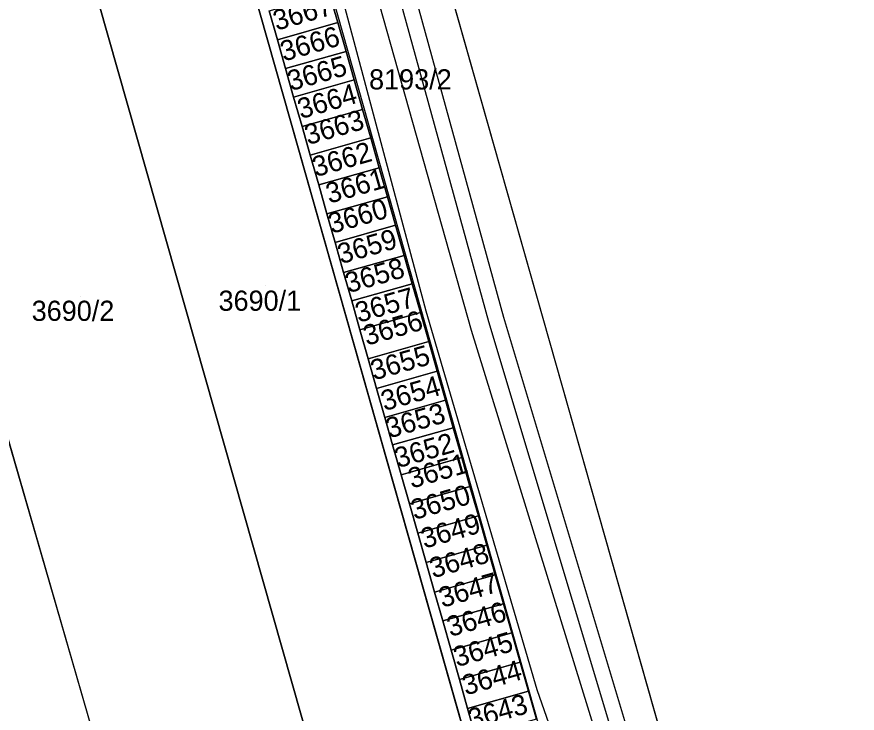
# Model space of a CAD drawing. Extents: x -264070 to -262271, y -1238894 to -1238141.
# Drawn here: x -262413.2 to -262330, y -1238289.7 to -1238220.7 of the extents above; entities that cross this region are included whole.
import ezdxf

# ---------------------------------------------------------------- set-up
doc = ezdxf.new("R2010")
doc.units = 0
for name, color, linetype in [('body_kn', 7, 'Continuous'), ('katuz_linie', 7, 'Continuous'), ('kladpar_druhypozemkov', 7, 'Continuous'), ('kladpar_hranice', 7, 'Continuous'), ('kladpar_parcelnecisla', 7, 'Continuous'), ('kladpar_plochy', 7, 'Continuous'), ('tarchy_linie', 7, 'Continuous'), ('zuob_linie', 7, 'Continuous'), ('zuob_plochy', 7, 'Continuous')]:
    doc.layers.add(name, color=color, linetype=linetype)

msp = doc.modelspace()

# ---------------------------------------------------------------- linework, layer by layer
at = {"layer": 'body_kn'}
for p, q in [((-262381.46, -1238221.31), (-262381.46, -1238221.31)), ((-262381.46, -1238221.31), (-262381.46, -1238221.31)), ((-262387.45, -1238223.02), (-262387.45, -1238223.02)), ((-262380.65, -1238224.16), (-262380.65, -1238224.16)), ((-262380.65, -1238224.16), (-262380.65, -1238224.16)), ((-262386.65, -1238225.87), (-262386.65, -1238225.87)), ((-262379.84, -1238226.98), (-262379.84, -1238226.98)), ((-262379.84, -1238226.98), (-262379.84, -1238226.98)), ((-262385.84, -1238228.69), (-262385.84, -1238228.69)), ((-262379.01, -1238229.9), (-262379.01, -1238229.9)), ((-262379.01, -1238229.9), (-262379.01, -1238229.9)), ((-262385.01, -1238231.61), (-262385.01, -1238231.61)), ((-262378.2, -1238232.73), (-262378.2, -1238232.73)), ((-262378.2, -1238232.73), (-262378.2, -1238232.73)), ((-262384.2, -1238234.44), (-262384.2, -1238234.44)), ((-262377.37, -1238235.69), (-262377.37, -1238235.69)), ((-262377.37, -1238235.69), (-262377.37, -1238235.69)), ((-262383.36, -1238237.39), (-262383.36, -1238237.39)), ((-262376.55, -1238238.55), (-262376.55, -1238238.55)), ((-262376.55, -1238238.55), (-262376.55, -1238238.55)), ((-262382.54, -1238240.26), (-262382.54, -1238240.26)), ((-262375.75, -1238241.37), (-262375.75, -1238241.37)), ((-262375.75, -1238241.37), (-262375.75, -1238241.37)), ((-262381.74, -1238243.08), (-262381.74, -1238243.08)), ((-262374.89, -1238244.36), (-262374.89, -1238244.36)), ((-262374.89, -1238244.36), (-262374.89, -1238244.36)), ((-262380.9, -1238246.07), (-262380.9, -1238246.07)), ((-262374.09, -1238247.17), (-262374.09, -1238247.17)), ((-262374.09, -1238247.17), (-262374.09, -1238247.17)), ((-262380.09, -1238248.88), (-262380.09, -1238248.88)), ((-262372.75, -1238249.84), (-262372.75, -1238249.84)), ((-262373.27, -1238250.02), (-262373.27, -1238250.02)), ((-262373.27, -1238250.02), (-262373.27, -1238250.02)), ((-262365.07, -1238250.48), (-262365.07, -1238250.48)), ((-262366.55, -1238250.91), (-262366.55, -1238250.91)), ((-262379.29, -1238251.73), (-262379.29, -1238251.73)), ((-262368.27, -1238251.77), (-262368.27, -1238251.77)), ((-262372.46, -1238252.89), (-262372.46, -1238252.89)), ((-262372.46, -1238252.89), (-262372.46, -1238252.89)), ((-262378.47, -1238254.6), (-262378.47, -1238254.6)), ((-262371.62, -1238255.84), (-262371.62, -1238255.84)), ((-262371.62, -1238255.84), (-262371.62, -1238255.84)), ((-262377.63, -1238257.55), (-262377.63, -1238257.55)), ((-262370.8, -1238258.7), (-262370.8, -1238258.7)), ((-262370.8, -1238258.7), (-262370.8, -1238258.7)), ((-262376.81, -1238260.41), (-262376.81, -1238260.41)), ((-262370.03, -1238261.43), (-262370.03, -1238261.43)), ((-262370.03, -1238261.43), (-262370.03, -1238261.43)), ((-262376.04, -1238263.14), (-262376.04, -1238263.14)), ((-262369.19, -1238264.38), (-262369.19, -1238264.38)), ((-262369.19, -1238264.38), (-262369.19, -1238264.38)), ((-262375.2, -1238266.09), (-262375.2, -1238266.09)), ((-262368.38, -1238267.25), (-262368.38, -1238267.25)), ((-262368.38, -1238267.25), (-262368.38, -1238267.25)), ((-262374.38, -1238268.97), (-262374.38, -1238268.97)), ((-262367.54, -1238270.17), (-262367.54, -1238270.17)), ((-262367.54, -1238270.17), (-262367.54, -1238270.17)), ((-262373.55, -1238271.89), (-262373.55, -1238271.89)), ((-262366.72, -1238273.06), (-262366.72, -1238273.06)), ((-262366.72, -1238273.06), (-262366.72, -1238273.06)), ((-262372.73, -1238274.77), (-262372.73, -1238274.77)), ((-262365.88, -1238276), (-262365.88, -1238276)), ((-262365.88, -1238276), (-262365.88, -1238276)), ((-262371.89, -1238277.72), (-262371.89, -1238277.72)), ((-262365.07, -1238278.87), (-262365.07, -1238278.87)), ((-262365.07, -1238278.87), (-262365.07, -1238278.87)), ((-262371.08, -1238280.57), (-262371.08, -1238280.57)), ((-262364.24, -1238281.76), (-262364.24, -1238281.76)), ((-262364.24, -1238281.76), (-262364.24, -1238281.76)), ((-262370.25, -1238283.46), (-262370.25, -1238283.46)), ((-262363.42, -1238284.66), (-262363.42, -1238284.66)), ((-262363.42, -1238284.66), (-262363.42, -1238284.66)), ((-262369.43, -1238286.38), (-262369.43, -1238286.38)), ((-262362.6, -1238287.52), (-262362.6, -1238287.52)), ((-262362.6, -1238287.52), (-262362.6, -1238287.52)), ((-262361.76, -1238287.36), (-262361.76, -1238287.36)), ((-262368.62, -1238289.23), (-262368.62, -1238289.23))]:
    msp.add_line(p, q, dxfattribs=at)
at = {"layer": 'katuz_linie'}
msp.add_lwpolyline([(-262403.88, -1238140.7), (-262389.72, -1238150.23), (-262378.84, -1238188.24), (-262330.05, -1238360.38)], dxfattribs=at)
at = {"layer": 'kladpar_druhypozemkov'}
for p, q in [((-262384.6, -1238222.8), (-262384.6, -1238222.8)), ((-262383.79, -1238226.06), (-262383.79, -1238226.06)), ((-262373.36, -1238225.89), (-262373.36, -1238225.89)), ((-262382.76, -1238228.21), (-262382.76, -1238228.21)), ((-262382.13, -1238231.3), (-262382.13, -1238231.3)), ((-262380.97, -1238233.98), (-262380.97, -1238233.98)), ((-262380.34, -1238237.25), (-262380.34, -1238237.25)), ((-262379.58, -1238239.94), (-262379.58, -1238239.94)), ((-262378.82, -1238242.71), (-262378.82, -1238242.71)), ((-262378.02, -1238245.93), (-262378.02, -1238245.93)), ((-262388.59, -1238247.34), (-262388.59, -1238247.34)), ((-262406.98, -1238248.48), (-262406.98, -1238248.48)), ((-262376.99, -1238248.3), (-262376.99, -1238248.3)), ((-262376.27, -1238251.21), (-262376.27, -1238251.21)), ((-262375.6, -1238254.44), (-262375.6, -1238254.44)), ((-262374.53, -1238257.03), (-262374.53, -1238257.03)), ((-262373.59, -1238259.94), (-262373.59, -1238259.94)), ((-262372.92, -1238262.85), (-262372.92, -1238262.85)), ((-262371.98, -1238265.58), (-262371.98, -1238265.58)), ((-262371.17, -1238268.44), (-262371.17, -1238268.44)), ((-262370.45, -1238271.4), (-262370.45, -1238271.4)), ((-262369.6, -1238274.35), (-262369.6, -1238274.35)), ((-262368.62, -1238277.3), (-262368.62, -1238277.3)), ((-262367.86, -1238280.08), (-262367.86, -1238280.08)), ((-262367.01, -1238283.08), (-262367.01, -1238283.08)), ((-262366.2, -1238285.85), (-262366.2, -1238285.85)), ((-262365.71, -1238288.8), (-262365.71, -1238288.8))]:
    msp.add_line(p, q, dxfattribs=at)
at = {"layer": 'kladpar_hranice'}
msp.add_line((-262431.42, -1238202.75), (-262397.8, -1238318.94), dxfattribs=at)
for points in [[(-262378.39, -1238313.48), (-262397.8, -1238318.94), (-262431.42, -1238202.75), (-262452.64, -1238226.14), (-262472.8, -1238248.65), (-262478.54, -1238253.05), (-262489.87, -1238252.04), (-262488.14, -1238247.65), (-262486.63, -1238243.8), (-262479.13, -1238250.08), (-262448.05, -1238212.77), (-262451.61, -1238209.67), (-262450.62, -1238208.43), (-262441.18, -1238196.73), (-262426.3, -1238178.92), (-262408.03, -1238154.32), (-262407.99, -1238154.44), (-262401.54, -1238176.82), (-262407.15, -1238178.16), (-262408.91, -1238171.44), (-262412.63, -1238172.27), (-262408.69, -1238187.87), (-262413.74, -1238189.09), (-262378.39, -1238313.48)], [(-262360.5, -1238321.37), (-262374.91, -1238325.69), (-262378.39, -1238313.48), (-262413.74, -1238189.09), (-262408.69, -1238187.87), (-262412.63, -1238172.27), (-262408.91, -1238171.44), (-262407.15, -1238178.16), (-262401.54, -1238176.82), (-262399.32, -1238184.63), (-262360.5, -1238321.37)], [(-262357.12, -1238378.06), (-262359.09, -1238358.11), (-262358.98, -1238357.21), (-262360.35, -1238352.32), (-262345.67, -1238347.04), (-262351.88, -1238329.84), (-262366.56, -1238335.19), (-262366.63, -1238334.85), (-262369.3, -1238335.8), (-262369.86, -1238334.22), (-262378.13, -1238337.18), (-262378.9, -1238334.99), (-262379.65, -1238332.85), (-262405.09, -1238342.04), (-262406.02, -1238343.19), (-262406.48, -1238344.14), (-262406.87, -1238345.58), (-262406.88, -1238346.48), (-262406.71, -1238346.84), (-262410.23, -1238347.2), (-262412.84, -1238338.35), (-262374.91, -1238325.69), (-262360.5, -1238321.37), (-262399.32, -1238184.63)], [(-262378.84, -1238188.24), (-262330.05, -1238360.38)], [(-262382.28, -1238218.45), (-262381.46, -1238221.31), (-262387.45, -1238223.02), (-262388.27, -1238220.16), (-262382.28, -1238218.45)], [(-262361.81, -1238290.3), (-262362.6, -1238287.52), (-262363.42, -1238284.66), (-262364.24, -1238281.76), (-262365.07, -1238278.87), (-262365.88, -1238276), (-262366.72, -1238273.06), (-262367.54, -1238270.17), (-262368.38, -1238267.25), (-262369.19, -1238264.38), (-262370.03, -1238261.43), (-262370.8, -1238258.7), (-262371.62, -1238255.84), (-262372.46, -1238252.89), (-262373.27, -1238250.02), (-262374.09, -1238247.17), (-262374.89, -1238244.36), (-262375.75, -1238241.37), (-262376.55, -1238238.55), (-262377.37, -1238235.69), (-262378.2, -1238232.73), (-262379.01, -1238229.9), (-262379.84, -1238226.98), (-262380.65, -1238224.16), (-262381.46, -1238221.31), (-262382.28, -1238218.45)], [(-262388.27, -1238220.16), (-262387.45, -1238223.02), (-262386.65, -1238225.87), (-262385.84, -1238228.69), (-262385.01, -1238231.61), (-262384.2, -1238234.44), (-262383.36, -1238237.39), (-262382.54, -1238240.26), (-262381.74, -1238243.08), (-262380.9, -1238246.07), (-262380.09, -1238248.88), (-262379.29, -1238251.73), (-262378.47, -1238254.6), (-262377.63, -1238257.55), (-262376.81, -1238260.41), (-262376.04, -1238263.14), (-262375.2, -1238266.09), (-262374.38, -1238268.97), (-262373.55, -1238271.89), (-262372.73, -1238274.77), (-262371.89, -1238277.72), (-262371.08, -1238280.57), (-262370.25, -1238283.46), (-262369.43, -1238286.38), (-262368.62, -1238289.23), (-262367.82, -1238292.02)], [(-262381.46, -1238221.31), (-262380.65, -1238224.16), (-262386.65, -1238225.87), (-262387.45, -1238223.02), (-262381.46, -1238221.31)], [(-262380.65, -1238224.16), (-262379.84, -1238226.98), (-262385.84, -1238228.69), (-262386.65, -1238225.87), (-262380.65, -1238224.16)], [(-262379.84, -1238226.98), (-262379.01, -1238229.9), (-262385.01, -1238231.61), (-262385.84, -1238228.69), (-262379.84, -1238226.98)], [(-262379.01, -1238229.9), (-262378.2, -1238232.73), (-262384.2, -1238234.44), (-262385.01, -1238231.61), (-262379.01, -1238229.9)], [(-262378.2, -1238232.73), (-262377.37, -1238235.69), (-262383.36, -1238237.39), (-262384.2, -1238234.44), (-262378.2, -1238232.73)], [(-262377.37, -1238235.69), (-262376.55, -1238238.55), (-262382.54, -1238240.26), (-262383.36, -1238237.39), (-262377.37, -1238235.69)], [(-262376.55, -1238238.55), (-262375.75, -1238241.37), (-262381.74, -1238243.08), (-262382.54, -1238240.26), (-262376.55, -1238238.55)], [(-262375.75, -1238241.37), (-262374.89, -1238244.36), (-262380.9, -1238246.07), (-262381.74, -1238243.08), (-262375.75, -1238241.37)], [(-262374.89, -1238244.36), (-262374.09, -1238247.17), (-262380.09, -1238248.88), (-262380.9, -1238246.07), (-262374.89, -1238244.36)], [(-262374.09, -1238247.17), (-262373.27, -1238250.02), (-262379.29, -1238251.73), (-262380.09, -1238248.88), (-262374.09, -1238247.17)], [(-262373.27, -1238250.02), (-262372.46, -1238252.89), (-262378.47, -1238254.6), (-262379.29, -1238251.73), (-262373.27, -1238250.02)], [(-262372.46, -1238252.89), (-262371.62, -1238255.84), (-262377.63, -1238257.55), (-262378.47, -1238254.6), (-262372.46, -1238252.89)], [(-262371.62, -1238255.84), (-262370.8, -1238258.7), (-262376.81, -1238260.41), (-262377.63, -1238257.55), (-262371.62, -1238255.84)], [(-262370.8, -1238258.7), (-262370.03, -1238261.43), (-262376.04, -1238263.14), (-262376.81, -1238260.41), (-262370.8, -1238258.7)], [(-262370.03, -1238261.43), (-262369.19, -1238264.38), (-262375.2, -1238266.09), (-262376.04, -1238263.14), (-262370.03, -1238261.43)], [(-262369.19, -1238264.38), (-262368.38, -1238267.25), (-262374.38, -1238268.97), (-262375.2, -1238266.09), (-262369.19, -1238264.38)], [(-262368.38, -1238267.25), (-262367.54, -1238270.17), (-262373.55, -1238271.89), (-262374.38, -1238268.97), (-262368.38, -1238267.25)], [(-262367.54, -1238270.17), (-262366.72, -1238273.06), (-262372.73, -1238274.77), (-262373.55, -1238271.89), (-262367.54, -1238270.17)], [(-262366.72, -1238273.06), (-262365.88, -1238276), (-262371.89, -1238277.72), (-262372.73, -1238274.77), (-262366.72, -1238273.06)], [(-262365.88, -1238276), (-262365.07, -1238278.87), (-262371.08, -1238280.57), (-262371.89, -1238277.72), (-262365.88, -1238276)], [(-262365.07, -1238278.87), (-262364.24, -1238281.76), (-262370.25, -1238283.46), (-262371.08, -1238280.57), (-262365.07, -1238278.87)], [(-262364.24, -1238281.76), (-262363.42, -1238284.66), (-262369.43, -1238286.38), (-262370.25, -1238283.46), (-262364.24, -1238281.76)], [(-262363.42, -1238284.66), (-262362.6, -1238287.52), (-262368.62, -1238289.23), (-262369.43, -1238286.38), (-262363.42, -1238284.66)], [(-262362.6, -1238287.52), (-262361.81, -1238290.3), (-262367.82, -1238292.02), (-262368.62, -1238289.23), (-262362.6, -1238287.52)]]:
    msp.add_lwpolyline(points, dxfattribs=at)
at = {"layer": 'kladpar_plochy'}
for p, q in [((-262360.5, -1238321.37), (-262399.32, -1238184.63)), ((-262378.84, -1238188.24), (-262330.05, -1238360.38)), ((-262431.42, -1238202.75), (-262397.8, -1238318.94)), ((-262381.46, -1238221.31), (-262382.28, -1238218.45)), ((-262388.27, -1238220.16), (-262387.45, -1238223.02)), ((-262380.65, -1238224.16), (-262381.46, -1238221.31)), ((-262387.45, -1238223.02), (-262386.65, -1238225.87)), ((-262379.84, -1238226.98), (-262380.65, -1238224.16)), ((-262386.65, -1238225.87), (-262385.84, -1238228.69)), ((-262379.01, -1238229.9), (-262379.84, -1238226.98)), ((-262385.84, -1238228.69), (-262385.01, -1238231.61)), ((-262378.2, -1238232.73), (-262379.01, -1238229.9)), ((-262385.01, -1238231.61), (-262384.2, -1238234.44)), ((-262377.37, -1238235.69), (-262378.2, -1238232.73)), ((-262384.2, -1238234.44), (-262383.36, -1238237.39)), ((-262376.55, -1238238.55), (-262377.37, -1238235.69)), ((-262383.36, -1238237.39), (-262382.54, -1238240.26)), ((-262375.75, -1238241.37), (-262376.55, -1238238.55)), ((-262382.54, -1238240.26), (-262381.74, -1238243.08)), ((-262374.89, -1238244.36), (-262375.75, -1238241.37)), ((-262381.74, -1238243.08), (-262380.9, -1238246.07)), ((-262374.09, -1238247.17), (-262374.89, -1238244.36)), ((-262380.9, -1238246.07), (-262380.09, -1238248.88)), ((-262373.27, -1238250.02), (-262374.09, -1238247.17)), ((-262380.09, -1238248.88), (-262379.29, -1238251.73)), ((-262372.46, -1238252.89), (-262373.27, -1238250.02)), ((-262379.29, -1238251.73), (-262378.47, -1238254.6)), ((-262371.62, -1238255.84), (-262372.46, -1238252.89)), ((-262378.47, -1238254.6), (-262377.63, -1238257.55)), ((-262370.8, -1238258.7), (-262371.62, -1238255.84)), ((-262377.63, -1238257.55), (-262376.81, -1238260.41)), ((-262370.03, -1238261.43), (-262370.8, -1238258.7)), ((-262376.81, -1238260.41), (-262376.04, -1238263.14)), ((-262369.19, -1238264.38), (-262370.03, -1238261.43)), ((-262376.04, -1238263.14), (-262375.2, -1238266.09)), ((-262368.38, -1238267.25), (-262369.19, -1238264.38)), ((-262375.2, -1238266.09), (-262374.38, -1238268.97)), ((-262367.54, -1238270.17), (-262368.38, -1238267.25)), ((-262374.38, -1238268.97), (-262373.55, -1238271.89)), ((-262366.72, -1238273.06), (-262367.54, -1238270.17)), ((-262373.55, -1238271.89), (-262372.73, -1238274.77)), ((-262365.88, -1238276), (-262366.72, -1238273.06)), ((-262372.73, -1238274.77), (-262371.89, -1238277.72)), ((-262365.07, -1238278.87), (-262365.88, -1238276)), ((-262371.89, -1238277.72), (-262371.08, -1238280.57)), ((-262364.24, -1238281.76), (-262365.07, -1238278.87)), ((-262371.08, -1238280.57), (-262370.25, -1238283.46)), ((-262363.42, -1238284.66), (-262364.24, -1238281.76)), ((-262370.25, -1238283.46), (-262369.43, -1238286.38)), ((-262362.6, -1238287.52), (-262363.42, -1238284.66)), ((-262369.43, -1238286.38), (-262368.62, -1238289.23)), ((-262361.81, -1238290.3), (-262362.6, -1238287.52)), ((-262368.62, -1238289.23), (-262367.82, -1238292.02))]:
    msp.add_line(p, q, dxfattribs=at)
for points in [[(-262378.39, -1238313.48), (-262397.8, -1238318.94), (-262431.42, -1238202.75), (-262452.64, -1238226.14), (-262472.8, -1238248.65), (-262478.54, -1238253.05), (-262489.87, -1238252.04), (-262488.14, -1238247.65), (-262486.63, -1238243.8), (-262479.13, -1238250.08), (-262448.05, -1238212.77), (-262451.61, -1238209.67), (-262450.62, -1238208.43), (-262441.18, -1238196.73), (-262426.3, -1238178.92), (-262408.03, -1238154.32), (-262407.99, -1238154.44), (-262401.54, -1238176.82), (-262407.15, -1238178.16), (-262408.91, -1238171.44), (-262412.63, -1238172.27), (-262408.69, -1238187.87), (-262413.74, -1238189.09)], [(-262360.5, -1238321.37), (-262374.91, -1238325.69), (-262378.39, -1238313.48), (-262413.74, -1238189.09), (-262408.69, -1238187.87), (-262412.63, -1238172.27), (-262408.91, -1238171.44), (-262407.15, -1238178.16), (-262401.54, -1238176.82), (-262399.32, -1238184.63)], [(-262382.28, -1238218.45), (-262381.46, -1238221.31), (-262387.45, -1238223.02), (-262388.27, -1238220.16)], [(-262381.46, -1238221.31), (-262380.65, -1238224.16), (-262386.65, -1238225.87), (-262387.45, -1238223.02)], [(-262380.65, -1238224.16), (-262379.84, -1238226.98), (-262385.84, -1238228.69), (-262386.65, -1238225.87)], [(-262379.84, -1238226.98), (-262379.01, -1238229.9), (-262385.01, -1238231.61), (-262385.84, -1238228.69)], [(-262379.01, -1238229.9), (-262378.2, -1238232.73), (-262384.2, -1238234.44), (-262385.01, -1238231.61)], [(-262378.2, -1238232.73), (-262377.37, -1238235.69), (-262383.36, -1238237.39), (-262384.2, -1238234.44)], [(-262377.37, -1238235.69), (-262376.55, -1238238.55), (-262382.54, -1238240.26), (-262383.36, -1238237.39)], [(-262376.55, -1238238.55), (-262375.75, -1238241.37), (-262381.74, -1238243.08), (-262382.54, -1238240.26)], [(-262375.75, -1238241.37), (-262374.89, -1238244.36), (-262380.9, -1238246.07), (-262381.74, -1238243.08)], [(-262374.89, -1238244.36), (-262374.09, -1238247.17), (-262380.09, -1238248.88), (-262380.9, -1238246.07)], [(-262374.09, -1238247.17), (-262373.27, -1238250.02), (-262379.29, -1238251.73), (-262380.09, -1238248.88)], [(-262373.27, -1238250.02), (-262372.46, -1238252.89), (-262378.47, -1238254.6), (-262379.29, -1238251.73)], [(-262372.46, -1238252.89), (-262371.62, -1238255.84), (-262377.63, -1238257.55), (-262378.47, -1238254.6)], [(-262371.62, -1238255.84), (-262370.8, -1238258.7), (-262376.81, -1238260.41), (-262377.63, -1238257.55)], [(-262370.8, -1238258.7), (-262370.03, -1238261.43), (-262376.04, -1238263.14), (-262376.81, -1238260.41)], [(-262370.03, -1238261.43), (-262369.19, -1238264.38), (-262375.2, -1238266.09), (-262376.04, -1238263.14)], [(-262369.19, -1238264.38), (-262368.38, -1238267.25), (-262374.38, -1238268.97), (-262375.2, -1238266.09)], [(-262368.38, -1238267.25), (-262367.54, -1238270.17), (-262373.55, -1238271.89), (-262374.38, -1238268.97)], [(-262367.54, -1238270.17), (-262366.72, -1238273.06), (-262372.73, -1238274.77), (-262373.55, -1238271.89)], [(-262366.72, -1238273.06), (-262365.88, -1238276), (-262371.89, -1238277.72), (-262372.73, -1238274.77)], [(-262365.88, -1238276), (-262365.07, -1238278.87), (-262371.08, -1238280.57), (-262371.89, -1238277.72)], [(-262365.07, -1238278.87), (-262364.24, -1238281.76), (-262370.25, -1238283.46), (-262371.08, -1238280.57)], [(-262364.24, -1238281.76), (-262363.42, -1238284.66), (-262369.43, -1238286.38), (-262370.25, -1238283.46)], [(-262363.42, -1238284.66), (-262362.6, -1238287.52), (-262368.62, -1238289.23), (-262369.43, -1238286.38)], [(-262362.6, -1238287.52), (-262361.81, -1238290.3), (-262367.82, -1238292.02), (-262368.62, -1238289.23)]]:
    msp.add_lwpolyline(points, close=True, dxfattribs=at)
at = {"layer": 'tarchy_linie'}
for points in [[(-262361.97, -1238368.95), (-262344.36, -1238346.87), (-262351.9, -1238325.3), (-262351.83, -1238325.28), (-262397.32, -1238164.44), (-262399.01, -1238164.9), (-262399.26, -1238164.22), (-262397.54, -1238163.76), (-262400.87, -1238151.1), (-262403.74, -1238151.82), (-262403.99, -1238151.15), (-262409.81, -1238148.45), (-262409.89, -1238148.2), (-262408.89, -1238146.95), (-262408.59, -1238146.58), (-262407.79, -1238145.58), (-262405.32, -1238142.5), (-262404.35, -1238141.28)], [(-262404.35, -1238141.28), (-262392.4, -1238151.11), (-262365.07, -1238250.48), (-262335.85, -1238347.87), (-262334.52, -1238347.49), (-262330.76, -1238360.63)], [(-262405.32, -1238142.5), (-262393.76, -1238151.99), (-262366.55, -1238250.91), (-262333.51, -1238360.96), (-262333.36, -1238361.53)], [(-262407.79, -1238145.58), (-262401.69, -1238148.07), (-262394.99, -1238166.6), (-262372.75, -1238249.84), (-262361.76, -1238287.36), (-262340.75, -1238347.48), (-262360.93, -1238372.79), (-262353.34, -1238404.9), (-262342.37, -1238443.9)], [(-262408.89, -1238146.95), (-262396.16, -1238152.84), (-262368.27, -1238251.77), (-262334.29, -1238361.85)]]:
    msp.add_lwpolyline(points, dxfattribs=at)
at = {"layer": 'zuob_linie'}
msp.add_lwpolyline([(-262532.77, -1238240.69), (-262526.78, -1238240.5), (-262513.1, -1238240.06), (-262503.15, -1238239.74), (-262498.93, -1238240.78), (-262497.9, -1238241.03), (-262491.22, -1238242.67), (-262486.63, -1238243.8), (-262485.37, -1238239.87), (-262456.69, -1238205.4), (-262455.83, -1238204.36), (-262446.26, -1238192.8), (-262431.6, -1238174.74), (-262409.89, -1238148.2), (-262408.59, -1238146.58), (-262403.88, -1238140.7), (-262389.72, -1238150.23), (-262378.84, -1238188.24), (-262330.05, -1238360.38)], dxfattribs=at)
at = {"layer": 'zuob_plochy'}
msp.add_lwpolyline([(-262532.77, -1238240.69), (-262526.78, -1238240.5), (-262513.1, -1238240.06), (-262503.15, -1238239.74), (-262498.93, -1238240.78), (-262497.9, -1238241.03), (-262491.22, -1238242.67), (-262486.63, -1238243.8), (-262485.37, -1238239.87), (-262456.69, -1238205.4), (-262455.83, -1238204.36), (-262446.26, -1238192.8), (-262431.6, -1238174.74), (-262409.89, -1238148.2), (-262408.59, -1238146.58), (-262403.88, -1238140.7), (-262389.72, -1238150.23), (-262378.84, -1238188.24), (-262330.05, -1238360.38)], dxfattribs=at)

# ---------------------------------------------------------------- texts
at = {"layer": 'kladpar_parcelnecisla'}
for s, rotation, p in [('3667', 16, (-262387.537, -1238222.124)), ('3666', 16, (-262386.822, -1238225.177)), ('3665', 16, (-262386.115, -1238228.102)), ('8193/2', 360, (-262378.371, -1238227.93)), ('3664', 16, (-262385.122, -1238230.867)), ('3663', 16, (-262384.421, -1238233.445)), ('3662', 16, (-262383.646, -1238236.621)), ('3661', 16, (-262382.319, -1238239.254)), ('3660', 16, (-262382.072, -1238242.235)), ('3659', 16, (-262381.155, -1238245.242)), ('3658', 16, (-262380.408, -1238248.118)), ('3657', 16, (-262379.41, -1238251.049)), ('3656', 16, (-262378.605, -1238253.322)), ('3655', 16, (-262377.888, -1238256.757)), ('3654', 16, (-262376.855, -1238259.792)), ('3653', 16, (-262376.374, -1238262.5)), ('3652', 16, (-262375.509, -1238265.446)), ('3651', 16, (-262374.162, -1238267.469)), ('3650', 16, (-262373.886, -1238270.571)), ('3649', 16, (-262372.892, -1238273.417)), ('3648', 16, (-262372.045, -1238276.353)), ('3647', 16, (-262371.127, -1238279.274)), ('3646', 16, (-262370.332, -1238282.157)), ('3645', 16, (-262369.675, -1238285.152)), ('3644', 16, (-262368.802, -1238287.957)), ('3643', 16, (-262368.221, -1238291.305))]:
    msp.add_text(s, height=2, rotation=rotation, dxfattribs=at).set_placement(p)
for s, p in [('3690/1', (-262393.274, -1238249.85)), ('3690/2', (-262411.77, -1238250.85))]:
    msp.add_text(s, height=2, dxfattribs=at).set_placement(p)

doc.saveas('drawing.dxf')
